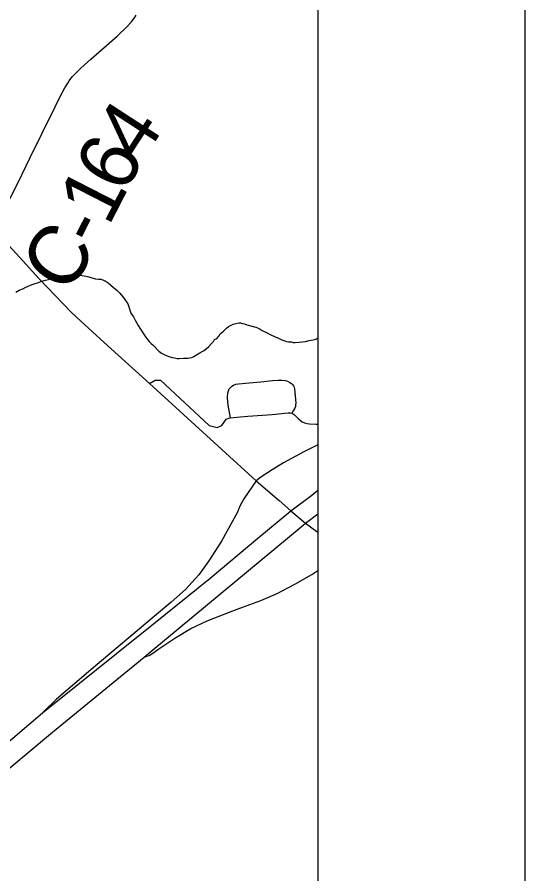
# Model space of a CAD drawing. Extents: x 2.1 to 73.9, y 4 to 26.
# Drawn here: x 48.6135 to 48.8585, y 23.2719 to 23.6851 of the extents above; entities that cross this region are included whole.
import ezdxf

# ---------------------------------------------------------------- set-up
doc = ezdxf.new("R2010")
doc.units = 0
for name, color, linetype in [('GM_X_County_Road', 7, 'Continuous'), ('GM_X_County_Road_Text', 7, 'Continuous'), ('GM_X_Interchange_Ramps', 7, 'Continuous'), ('GM_X_Minor_River', 7, 'Continuous'), ('GM_X_State_Route', 7, 'Continuous'), ('GM_X_Township_Road', 7, 'Continuous'), ('GM_X_US_Route', 7, 'Continuous'), ('SH_Data', 7, 'Continuous')]:
    doc.layers.add(name, color=color, linetype=linetype)

msp = doc.modelspace()

# ---------------------------------------------------------------- linework, layer by layer
at = {"layer": 'GM_X_County_Road'}
msp.add_lwpolyline([(48.6009, 23.58412), (48.6028, 23.58579), (48.60359, 23.58659), (48.60415, 23.58725), (48.60492, 23.58831), (48.61015, 23.59786), (48.61381, 23.60507), (48.61984, 23.61734), (48.62545, 23.62878), (48.63183, 23.64193), (48.63446, 23.64721), (48.63651, 23.65102), (48.63788, 23.65331), (48.63858, 23.65439), (48.63932, 23.6555), (48.64026, 23.65652), (48.64139, 23.65768), (48.64423, 23.6605), (48.64906, 23.66487), (48.66173, 23.67592), (48.66666, 23.68068), (48.66858, 23.68277), (48.67013, 23.68476), (48.67098, 23.6861)], dxfattribs=at)
at = {"layer": 'GM_X_Interchange_Ramps'}
for points in [[(48.75853, 23.47877), (48.75179, 23.47551), (48.74211, 23.47013), (48.73651, 23.46675), (48.73111, 23.46324), (48.72881, 23.46146)], [(48.72881, 23.46146), (48.72284, 23.45285), (48.72101, 23.44924), (48.71981, 23.44638), (48.71217, 23.43244), (48.70601, 23.4229), (48.70116, 23.41616), (48.69466, 23.40909), (48.68784, 23.40293), (48.64912, 23.37029), (48.63252, 23.35624), (48.62577, 23.3495)], [(48.67479, 23.37649), (48.67602, 23.37683), (48.67716, 23.37729), (48.67896, 23.37837), (48.68185, 23.38043), (48.68965, 23.38557), (48.69737, 23.39025), (48.70518, 23.39397), (48.71258, 23.39684), (48.71973, 23.39956), (48.72573, 23.40178), (48.73116, 23.40375), (48.73905, 23.4072), (48.74752, 23.41164), (48.75566, 23.41633), (48.75853, 23.41818)]]:
    msp.add_lwpolyline(points, dxfattribs=at)
at = {"layer": 'GM_X_Minor_River'}
for points in [[(48.61291, 23.55252), (48.61445, 23.55343), (48.61617, 23.55415), (48.61771, 23.55487), (48.62078, 23.55612), (48.62213, 23.55665), (48.62327, 23.557), (48.62538, 23.55771), (48.6271, 23.55823), (48.62863, 23.55858), (48.62998, 23.55911), (48.63131, 23.55946), (48.63265, 23.5598), (48.6338, 23.56015), (48.63494, 23.56031), (48.63609, 23.56048), (48.63742, 23.56063), (48.63876, 23.56079), (48.64008, 23.56075), (48.64198, 23.56071), (48.6435, 23.56067), (48.64482, 23.56044), (48.64577, 23.56042), (48.64672, 23.56021), (48.64804, 23.55979), (48.64955, 23.55937), (48.65124, 23.55895), (48.65276, 23.55872), (48.6539, 23.5587), (48.65597, 23.55788), (48.65746, 23.5569), (48.65876, 23.55591), (48.66006, 23.55474), (48.66155, 23.55338), (48.66303, 23.55201), (48.66451, 23.55026), (48.6658, 23.54852), (48.66689, 23.54679), (48.6676, 23.54487), (48.6683, 23.54238), (48.66958, 23.54064), (48.67049, 23.53891), (48.67103, 23.53776), (48.67195, 23.53641), (48.67267, 23.53506), (48.67359, 23.53371), (48.6745, 23.53236), (48.67542, 23.531), (48.67633, 23.52965), (48.67726, 23.52868), (48.67819, 23.52771), (48.6793, 23.52673), (48.68189, 23.52401), (48.68319, 23.52302), (48.68451, 23.52242), (48.68582, 23.52182), (48.68676, 23.52141), (48.68827, 23.521), (48.68941, 23.52078), (48.69073, 23.52055), (48.69168, 23.52053)], [(48.69168, 23.52053), (48.69377, 23.52067), (48.69491, 23.52064), (48.69586, 23.52061), (48.69681, 23.52078), (48.69777, 23.52095), (48.69873, 23.52149), (48.70008, 23.52222), (48.70162, 23.52313), (48.70278, 23.52386), (48.70374, 23.5244), (48.70471, 23.52514), (48.70607, 23.52624), (48.70724, 23.52773), (48.70822, 23.52865), (48.70881, 23.52959), (48.70978, 23.53013), (48.71095, 23.53143), (48.71154, 23.53237), (48.71309, 23.53366), (48.71446, 23.53514), (48.71543, 23.53587), (48.71639, 23.53642), (48.71773, 23.53696), (48.71907, 23.5373), (48.72041, 23.53765), (48.72136, 23.53762), (48.72231, 23.53741), (48.72325, 23.5372), (48.72438, 23.53679), (48.72871, 23.53554), (48.73022, 23.53493), (48.73171, 23.53394), (48.73416, 23.53293), (48.73584, 23.53194), (48.73772, 23.53113), (48.7396, 23.53033), (48.74129, 23.52952), (48.7426, 23.52892), (48.74355, 23.52871), (48.74449, 23.52849), (48.74582, 23.52846), (48.74676, 23.52825), (48.74771, 23.52822), (48.74962, 23.52836), (48.75114, 23.52852), (48.75266, 23.52867), (48.75439, 23.52919), (48.75629, 23.52952), (48.75763, 23.52987), (48.75853, 23.53044)]]:
    msp.add_lwpolyline(points, dxfattribs=at)
at = {"layer": 'GM_X_State_Route'}
for p, q in [((48.67732, 23.50848), (48.67917, 23.50678)), ((48.67917, 23.50678), (48.72881, 23.46146)), ((48.72881, 23.46146), (48.73989, 23.45192))]:
    msp.add_line(p, q, dxfattribs=at)
for points in [[(48.6009, 23.58412), (48.60442, 23.5803), (48.61461, 23.56927), (48.62407, 23.55897), (48.63953, 23.54287), (48.64418, 23.5384), (48.65555, 23.52818), (48.67732, 23.50848)], [(48.73989, 23.45192), (48.74563, 23.44699), (48.75273, 23.44107), (48.75806, 23.43707), (48.75853, 23.43667)]]:
    msp.add_lwpolyline(points, dxfattribs=at)
at = {"layer": 'GM_X_Township_Road'}
for points in [[(48.67732, 23.50848), (48.68011, 23.50996), (48.68274, 23.50996), (48.70609, 23.48809), (48.71003, 23.48727), (48.71231, 23.48819), (48.71399, 23.49078), (48.71436, 23.49114), (48.71484, 23.49143), (48.71557, 23.49175), (48.71648, 23.49193)], [(48.71648, 23.49193), (48.71615, 23.49362), (48.7158, 23.49544), (48.7155, 23.49695), (48.71516, 23.49941), (48.71508, 23.50189), (48.7152, 23.50375), (48.71549, 23.50495), (48.71587, 23.5058), (48.71642, 23.50655), (48.7171, 23.50717), (48.7179, 23.50764), (48.71908, 23.50804), (48.72039, 23.50827), (48.72554, 23.50874), (48.7311, 23.50926), (48.73665, 23.50985), (48.73944, 23.51005), (48.7413, 23.51003), (48.74283, 23.50982), (48.74402, 23.50947), (48.74515, 23.50895), (48.7459, 23.50841), (48.74657, 23.50777), (48.74688, 23.50728), (48.74712, 23.50667), (48.74728, 23.5059), (48.74793, 23.49899), (48.74789, 23.49814), (48.74777, 23.49733), (48.74743, 23.4965), (48.74664, 23.49516), (48.74599, 23.49406)], [(48.71648, 23.49193), (48.71948, 23.49222), (48.72475, 23.49262), (48.73652, 23.49352), (48.74426, 23.49427), (48.74549, 23.49421), (48.74599, 23.49406)], [(48.74599, 23.49406), (48.74638, 23.49395), (48.74692, 23.49364), (48.7474, 23.49325), (48.74891, 23.49168), (48.75008, 23.49066), (48.7511, 23.48996), (48.75222, 23.48943), (48.7534, 23.48908), (48.75462, 23.48889), (48.75774, 23.48877), (48.75853, 23.48878)]]:
    msp.add_lwpolyline(points, dxfattribs=at)
at = {"layer": 'GM_X_US_Route'}
for points in [[(47.9186, 22.76725), (48.00552, 22.8385), (48.34281, 23.11612), (48.61147, 23.33733), (48.62577, 23.3495), (48.67937, 23.39257), (48.70666, 23.4146), (48.72968, 23.43384), (48.74563, 23.44699), (48.75566, 23.45455), (48.75853, 23.45695)], [(48.75157, 23.44011), (48.75273, 23.44107), (48.75853, 23.44553)], [(48.63499, 23.34389), (48.65801, 23.36272), (48.67479, 23.37649), (48.67796, 23.37909), (48.75157, 23.44011)], [(48.28824, 23.06003), (48.29133, 23.06256), (48.31734, 23.08379), (48.33815, 23.10107), (48.35127, 23.11208), (48.39375, 23.14631), (48.45085, 23.19336), (48.48136, 23.21842), (48.50109, 23.23457), (48.52985, 23.25833), (48.53381, 23.26141), (48.54027, 23.26643), (48.54502, 23.27037), (48.54569, 23.27072), (48.54629, 23.27113), (48.54714, 23.27182), (48.55706, 23.27994), (48.57283, 23.29258), (48.6009, 23.3157), (48.62962, 23.33949), (48.63499, 23.34389)]]:
    msp.add_lwpolyline(points, dxfattribs=at)
at = {"layer": 'SH_Data'}
for p, q in [((48.85853, 25.00511), (48.85853, 18.00511)), ((48.75853, 24.90511), (48.75853, 18.10511))]:
    msp.add_line(p, q, dxfattribs=at)

# ---------------------------------------------------------------- texts
at = {"layer": 'GM_X_County_Road_Text'}
for s, rotation, p in [('4', 57.0403, (48.67315, 23.61422)), ('6', 62.9421, (48.66557, 23.59931)), ('1', 62.916, (48.6576, 23.58371)), ('-', 63.2414, (48.65237, 23.57333)), ('C', 55.4444, (48.63698, 23.55049))]:
    msp.add_text(s, height=0.02841, rotation=rotation, dxfattribs=at).set_placement(p)

doc.saveas('drawing.dxf')
